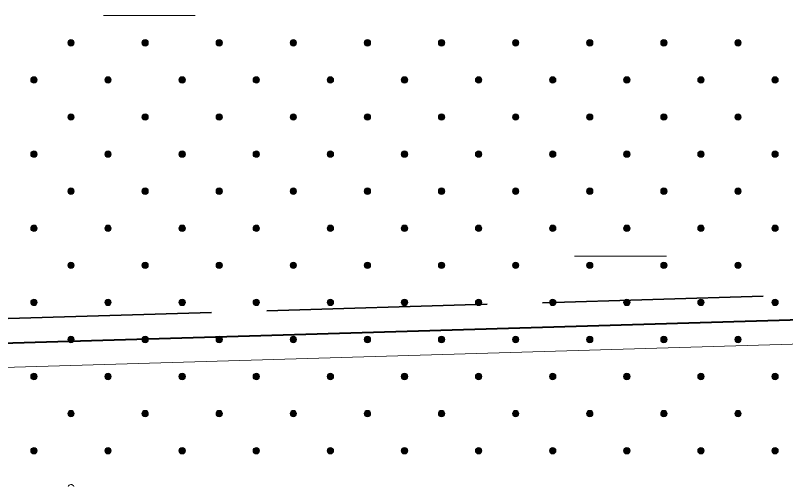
# Model space of a CAD drawing. Extents: x 640121 to 640955, y 6441885 to 6442246.
# Drawn here: x 640415.63 to 640440.76, y 6441928.41 to 6441943.81 of the extents above; entities that cross this region are included whole.
import ezdxf

# ---------------------------------------------------------------- set-up
doc = ezdxf.new("R2010")
doc.units = 0
doc.header["$LTSCALE"] = 1.2
doc.linetypes.add('LONG_DASHED', pattern=[7.5, 6, -1.5])
for name, color, linetype, lineweight in [('35', 7, 'Continuous', 35), ('45', 7, 'Continuous', 13), ('47', 7, 'Continuous', 13)]:
    doc.layers.add(name, color=color, linetype=linetype, lineweight=lineweight)

msp = doc.modelspace()

# ---------------------------------------------------------------- hatches: boundary and pattern name
at = {"layer": '45'}
for points in [[(640417.517, 6441942.988, 1), (640417.369, 6441942.84, 1)], [(640419.936, 6441942.988, 1), (640419.787, 6441942.84, 1)], [(640422.354, 6441942.988, 1), (640422.206, 6441942.84, 1)], [(640424.772, 6441942.988, 1), (640424.624, 6441942.84, 1)], [(640427.191, 6441942.988, 1), (640427.042, 6441942.84, 1)], [(640429.609, 6441942.988, 1), (640429.46, 6441942.84, 1)], [(640432.027, 6441942.988, 1), (640431.879, 6441942.84, 1)], [(640434.446, 6441942.988, 1), (640434.297, 6441942.84, 1)], [(640436.864, 6441942.988, 1), (640436.715, 6441942.84, 1)], [(640439.282, 6441942.988, 1), (640439.134, 6441942.84, 1)], [(640416.308, 6441941.779, 1), (640416.16, 6441941.631, 1)], [(640418.727, 6441941.779, 1), (640418.578, 6441941.631, 1)], [(640421.145, 6441941.779, 1), (640420.996, 6441941.631, 1)], [(640423.563, 6441941.779, 1), (640423.415, 6441941.631, 1)], [(640425.981, 6441941.779, 1), (640425.833, 6441941.631, 1)], [(640428.4, 6441941.779, 1), (640428.251, 6441941.631, 1)], [(640430.818, 6441941.779, 1), (640430.67, 6441941.631, 1)], [(640433.236, 6441941.779, 1), (640433.088, 6441941.631, 1)], [(640435.655, 6441941.779, 1), (640435.506, 6441941.631, 1)], [(640438.073, 6441941.779, 1), (640437.925, 6441941.631, 1)], [(640440.491, 6441941.779, 1), (640440.343, 6441941.631, 1)], [(640417.517, 6441940.57, 1), (640417.369, 6441940.422, 1)], [(640419.936, 6441940.57, 1), (640419.787, 6441940.422, 1)], [(640422.354, 6441940.57, 1), (640422.206, 6441940.422, 1)], [(640424.772, 6441940.57, 1), (640424.624, 6441940.422, 1)], [(640427.191, 6441940.57, 1), (640427.042, 6441940.422, 1)], [(640429.609, 6441940.57, 1), (640429.46, 6441940.422, 1)], [(640432.027, 6441940.57, 1), (640431.879, 6441940.422, 1)], [(640434.446, 6441940.57, 1), (640434.297, 6441940.422, 1)], [(640436.864, 6441940.57, 1), (640436.715, 6441940.422, 1)], [(640439.282, 6441940.57, 1), (640439.134, 6441940.422, 1)], [(640416.308, 6441939.361, 1), (640416.16, 6441939.212, 1)], [(640418.727, 6441939.361, 1), (640418.578, 6441939.212, 1)], [(640421.145, 6441939.361, 1), (640420.996, 6441939.212, 1)], [(640423.563, 6441939.361, 1), (640423.415, 6441939.212, 1)], [(640425.981, 6441939.361, 1), (640425.833, 6441939.212, 1)], [(640428.4, 6441939.361, 1), (640428.251, 6441939.212, 1)], [(640430.818, 6441939.361, 1), (640430.67, 6441939.212, 1)], [(640433.236, 6441939.361, 1), (640433.088, 6441939.212, 1)], [(640435.655, 6441939.361, 1), (640435.506, 6441939.212, 1)], [(640438.073, 6441939.361, 1), (640437.925, 6441939.212, 1)], [(640440.491, 6441939.361, 1), (640440.343, 6441939.212, 1)], [(640417.517, 6441938.152, 1), (640417.369, 6441938.003, 1)], [(640419.936, 6441938.152, 1), (640419.787, 6441938.003, 1)], [(640422.354, 6441938.152, 1), (640422.206, 6441938.003, 1)], [(640424.772, 6441938.152, 1), (640424.624, 6441938.003, 1)], [(640427.191, 6441938.152, 1), (640427.042, 6441938.003, 1)], [(640429.609, 6441938.152, 1), (640429.46, 6441938.003, 1)], [(640432.027, 6441938.152, 1), (640431.879, 6441938.003, 1)], [(640434.446, 6441938.152, 1), (640434.297, 6441938.003, 1)], [(640436.864, 6441938.152, 1), (640436.715, 6441938.003, 1)], [(640439.282, 6441938.152, 1), (640439.134, 6441938.003, 1)], [(640416.308, 6441936.943, 1), (640416.16, 6441936.794, 1)], [(640418.727, 6441936.943, 1), (640418.578, 6441936.794, 1)], [(640421.145, 6441936.943, 1), (640420.996, 6441936.794, 1)], [(640423.563, 6441936.943, 1), (640423.415, 6441936.794, 1)], [(640425.981, 6441936.943, 1), (640425.833, 6441936.794, 1)], [(640428.4, 6441936.943, 1), (640428.251, 6441936.794, 1)], [(640430.818, 6441936.943, 1), (640430.67, 6441936.794, 1)], [(640433.236, 6441936.943, 1), (640433.088, 6441936.794, 1)], [(640435.655, 6441936.943, 1), (640435.506, 6441936.794, 1)], [(640438.073, 6441936.943, 1), (640437.925, 6441936.794, 1)], [(640440.491, 6441936.943, 1), (640440.343, 6441936.794, 1)], [(640417.517, 6441935.734, 1), (640417.369, 6441935.585, 1)], [(640419.936, 6441935.734, 1), (640419.787, 6441935.585, 1)], [(640422.354, 6441935.734, 1), (640422.206, 6441935.585, 1)], [(640424.772, 6441935.734, 1), (640424.624, 6441935.585, 1)], [(640427.191, 6441935.734, 1), (640427.042, 6441935.585, 1)], [(640429.609, 6441935.734, 1), (640429.46, 6441935.585, 1)], [(640432.027, 6441935.734, 1), (640431.879, 6441935.585, 1)], [(640434.446, 6441935.734, 1), (640434.297, 6441935.585, 1)], [(640436.864, 6441935.734, 1), (640436.715, 6441935.585, 1)], [(640439.282, 6441935.734, 1), (640439.134, 6441935.585, 1)], [(640416.308, 6441934.524, 1), (640416.16, 6441934.376, 1)], [(640418.727, 6441934.524, 1), (640418.578, 6441934.376, 1)], [(640421.145, 6441934.524, 1), (640420.996, 6441934.376, 1)], [(640423.563, 6441934.524, 1), (640423.415, 6441934.376, 1)], [(640425.981, 6441934.524, 1), (640425.833, 6441934.376, 1)], [(640428.4, 6441934.524, 1), (640428.251, 6441934.376, 1)], [(640430.818, 6441934.524, 1), (640430.67, 6441934.376, 1)], [(640433.236, 6441934.524, 1), (640433.088, 6441934.376, 1)], [(640435.655, 6441934.524, 1), (640435.506, 6441934.376, 1)], [(640438.073, 6441934.524, 1), (640437.925, 6441934.376, 1)], [(640440.491, 6441934.524, 1), (640440.343, 6441934.376, 1)], [(640417.517, 6441933.315, 1), (640417.369, 6441933.167, 1)], [(640419.936, 6441933.315, 1), (640419.787, 6441933.167, 1)], [(640422.354, 6441933.315, 1), (640422.206, 6441933.167, 1)], [(640424.772, 6441933.315, 1), (640424.624, 6441933.167, 1)], [(640427.191, 6441933.315, 1), (640427.042, 6441933.167, 1)], [(640429.609, 6441933.315, 1), (640429.46, 6441933.167, 1)], [(640432.027, 6441933.315, 1), (640431.879, 6441933.167, 1)], [(640434.446, 6441933.315, 1), (640434.297, 6441933.167, 1)], [(640436.864, 6441933.315, 1), (640436.715, 6441933.167, 1)], [(640439.282, 6441933.315, 1), (640439.134, 6441933.167, 1)], [(640416.308, 6441932.106, 1), (640416.16, 6441931.958, 1)], [(640418.727, 6441932.106, 1), (640418.578, 6441931.958, 1)], [(640421.145, 6441932.106, 1), (640420.996, 6441931.958, 1)], [(640423.563, 6441932.106, 1), (640423.415, 6441931.958, 1)], [(640425.981, 6441932.106, 1), (640425.833, 6441931.958, 1)], [(640428.4, 6441932.106, 1), (640428.251, 6441931.958, 1)], [(640430.818, 6441932.106, 1), (640430.67, 6441931.958, 1)], [(640433.236, 6441932.106, 1), (640433.088, 6441931.958, 1)], [(640435.655, 6441932.106, 1), (640435.506, 6441931.958, 1)], [(640438.073, 6441932.106, 1), (640437.925, 6441931.958, 1)], [(640440.491, 6441932.106, 1), (640440.343, 6441931.958, 1)], [(640417.517, 6441930.897, 1), (640417.369, 6441930.748, 1)], [(640419.936, 6441930.897, 1), (640419.787, 6441930.748, 1)], [(640422.354, 6441930.897, 1), (640422.206, 6441930.748, 1)], [(640424.772, 6441930.897, 1), (640424.624, 6441930.748, 1)], [(640427.191, 6441930.897, 1), (640427.042, 6441930.748, 1)], [(640429.609, 6441930.897, 1), (640429.46, 6441930.748, 1)], [(640432.027, 6441930.897, 1), (640431.879, 6441930.748, 1)], [(640434.446, 6441930.897, 1), (640434.297, 6441930.748, 1)], [(640436.864, 6441930.897, 1), (640436.715, 6441930.748, 1)], [(640439.282, 6441930.897, 1), (640439.134, 6441930.748, 1)], [(640416.308, 6441929.688, 1), (640416.16, 6441929.539, 1)], [(640418.727, 6441929.688, 1), (640418.578, 6441929.539, 1)], [(640421.145, 6441929.688, 1), (640420.996, 6441929.539, 1)], [(640423.563, 6441929.688, 1), (640423.415, 6441929.539, 1)], [(640425.981, 6441929.688, 1), (640425.833, 6441929.539, 1)], [(640428.4, 6441929.688, 1), (640428.251, 6441929.539, 1)], [(640430.818, 6441929.688, 1), (640430.67, 6441929.539, 1)], [(640433.236, 6441929.688, 1), (640433.088, 6441929.539, 1)], [(640435.655, 6441929.688, 1), (640435.506, 6441929.539, 1)], [(640438.073, 6441929.688, 1), (640437.925, 6441929.539, 1)], [(640440.491, 6441929.688, 1), (640440.343, 6441929.539, 1)]]:
    msp.add_hatch(color=256, dxfattribs=at).paths.add_polyline_path(points)

# ---------------------------------------------------------------- linework, layer by layer
at = {"layer": '35', "linetype": 'LONG_DASHED'}
msp.add_lwpolyline([(640281.17, 6441930.01), (640333.87, 6441931.52), (640450.41, 6441934.96)], dxfattribs=at)
at = {"layer": '35', "lineweight": 40}
msp.add_lwpolyline([(640281.19, 6441929.21), (640333.9, 6441930.72), (640451.21, 6441934.19)], dxfattribs=at)
at = {"layer": '35', "lineweight": 13}
msp.add_lwpolyline([(640281.2, 6441928.41), (640333.92, 6441929.92), (640452.01, 6441933.41)], dxfattribs=at)
at = {"layer": '45'}
for centre in [(640417.443, 6441942.914), (640419.861, 6441942.914), (640422.28, 6441942.914), (640424.698, 6441942.914), (640427.116, 6441942.914), (640429.535, 6441942.914), (640431.953, 6441942.914), (640434.371, 6441942.914), (640436.79, 6441942.914), (640439.208, 6441942.914), (640416.234, 6441941.705), (640418.652, 6441941.705), (640421.071, 6441941.705), (640423.489, 6441941.705), (640425.907, 6441941.705), (640428.326, 6441941.705), (640430.744, 6441941.705), (640433.162, 6441941.705), (640435.58, 6441941.705), (640437.999, 6441941.705), (640440.417, 6441941.705), (640417.443, 6441940.496), (640419.861, 6441940.496), (640422.28, 6441940.496), (640424.698, 6441940.496), (640427.116, 6441940.496), (640429.535, 6441940.496), (640431.953, 6441940.496), (640434.371, 6441940.496), (640436.79, 6441940.496), (640439.208, 6441940.496), (640416.234, 6441939.287), (640418.652, 6441939.287), (640421.071, 6441939.287), (640423.489, 6441939.287), (640425.907, 6441939.287), (640428.326, 6441939.287), (640430.744, 6441939.287), (640433.162, 6441939.287), (640435.58, 6441939.287), (640437.999, 6441939.287), (640440.417, 6441939.287), (640417.443, 6441938.078), (640419.861, 6441938.078), (640422.28, 6441938.078), (640424.698, 6441938.078), (640427.116, 6441938.078), (640429.535, 6441938.078), (640431.953, 6441938.078), (640434.371, 6441938.078), (640436.79, 6441938.078), (640439.208, 6441938.078), (640416.234, 6441936.868), (640418.652, 6441936.868), (640421.071, 6441936.868), (640423.489, 6441936.868), (640425.907, 6441936.868), (640428.326, 6441936.868), (640430.744, 6441936.868), (640433.162, 6441936.868), (640435.58, 6441936.868), (640437.999, 6441936.868), (640440.417, 6441936.868), (640417.443, 6441935.659), (640419.861, 6441935.659), (640422.28, 6441935.659), (640424.698, 6441935.659), (640427.116, 6441935.659), (640429.535, 6441935.659), (640431.953, 6441935.659), (640434.371, 6441935.659), (640436.79, 6441935.659), (640439.208, 6441935.659), (640416.234, 6441934.45), (640418.652, 6441934.45), (640421.071, 6441934.45), (640423.489, 6441934.45), (640425.907, 6441934.45), (640428.326, 6441934.45), (640430.744, 6441934.45), (640433.162, 6441934.45), (640435.58, 6441934.45), (640437.999, 6441934.45), (640440.417, 6441934.45), (640417.443, 6441933.241), (640419.861, 6441933.241), (640422.28, 6441933.241), (640424.698, 6441933.241), (640427.116, 6441933.241), (640429.535, 6441933.241), (640431.953, 6441933.241), (640434.371, 6441933.241), (640436.79, 6441933.241), (640439.208, 6441933.241), (640416.234, 6441932.032), (640418.652, 6441932.032), (640421.071, 6441932.032), (640423.489, 6441932.032), (640425.907, 6441932.032), (640428.326, 6441932.032), (640430.744, 6441932.032), (640433.162, 6441932.032), (640435.58, 6441932.032), (640437.999, 6441932.032), (640440.417, 6441932.032), (640417.443, 6441930.823), (640419.861, 6441930.823), (640422.28, 6441930.823), (640424.698, 6441930.823), (640427.116, 6441930.823), (640429.535, 6441930.823), (640431.953, 6441930.823), (640434.371, 6441930.823), (640436.79, 6441930.823), (640439.208, 6441930.823), (640416.234, 6441929.613), (640418.652, 6441929.613), (640421.071, 6441929.613), (640423.489, 6441929.613), (640425.907, 6441929.613), (640428.326, 6441929.613), (640430.744, 6441929.613), (640433.162, 6441929.613), (640435.58, 6441929.613), (640437.999, 6441929.613), (640440.417, 6441929.613)]:
    msp.add_circle(centre, 0.105, dxfattribs=at)
msp.add_arc((640417.443, 6441928.404), 0.105, 25.4289, 157.7982, dxfattribs=at)
at = {"layer": '47'}
for p, q in [((640418.5, 6441943.81), (640421.5, 6441943.81)), ((640433.87, 6441935.96), (640436.87, 6441935.96))]:
    msp.add_line(p, q, dxfattribs=at)

doc.saveas('drawing.dxf')
